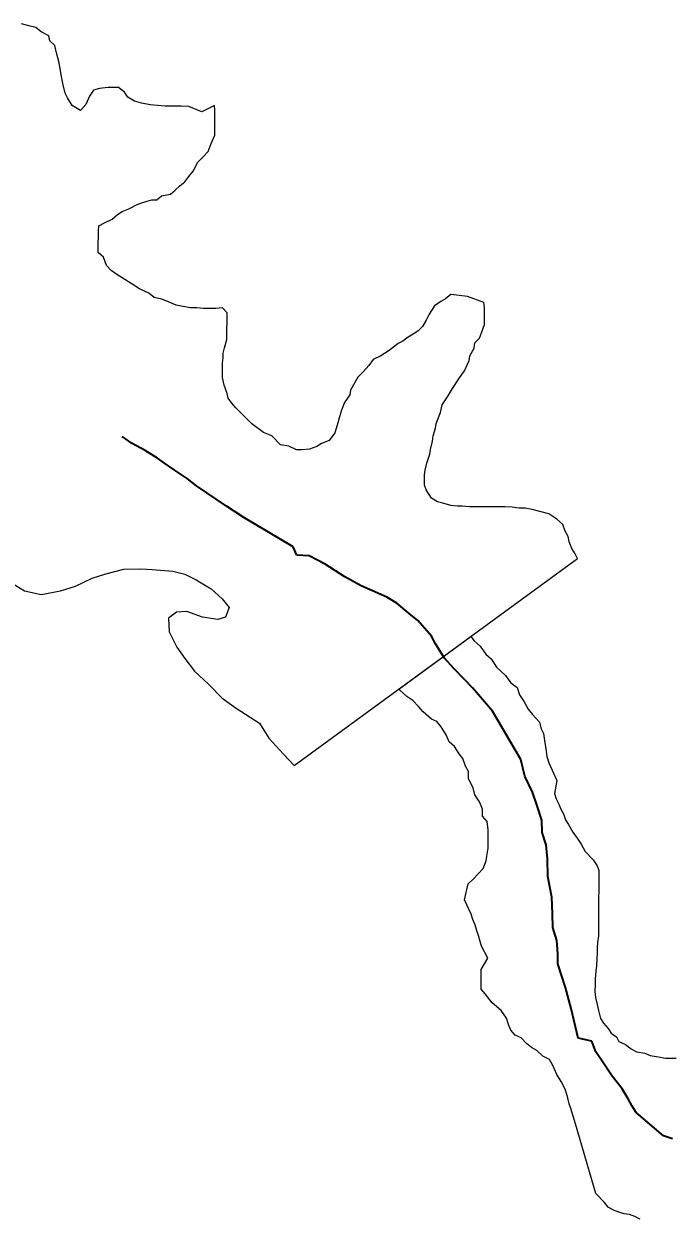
# Model space of a CAD drawing. Extents: x 553962 to 842807, y 8883888 to 9032388.
# Drawn here: x 589783 to 590330, y 8906834 to 8907840 of the extents above; entities that cross this region are included whole.
import ezdxf

# ---------------------------------------------------------------- set-up
doc = ezdxf.new("R2010")
doc.units = 0
doc.header["$LTSCALE"] = 200
doc.linetypes.add('LONG_DASH_SHORT_DASH', pattern=[9.9, 6, -1.2, 1.5, -1.2])
doc.layers.add('6', color=7, linetype='Continuous', lineweight=13)

msp = doc.modelspace()

# ---------------------------------------------------------------- linework, layer by layer
at = {"layer": '6'}
msp.add_line((590010.8, 8907214.4), (590249.7, 8907388.8), dxfattribs=at)
for points in [[(589932.9, 8907765.4), (589921.9, 8907770), (589915.4, 8907770.1), (589911.4, 8907770.1), (589905.9, 8907770.1), (589901.9, 8907770.2), (589895.4, 8907770.7), (589889.4, 8907771.2), (589881.9, 8907772.8), (589876, 8907774.3), (589870.5, 8907777.9), (589867.5, 8907781.9), (589862.5, 8907785.9), (589853.5, 8907786), (589846.5, 8907785), (589841.5, 8907783.6), (589838, 8907778.6), (589834.9, 8907771.6), (589830.4, 8907766.6), (589823.4, 8907770.7), (589819.5, 8907777.2), (589817.5, 8907781.2), (589816, 8907788.2), (589814.6, 8907795.3), (589813.1, 8907803.3), (589812.2, 8907807.8), (589810.2, 8907815.3), (589808.8, 8907821.3), (589804.8, 8907825.4), (589803.8, 8907829.4), (589797.4, 8907832.9), (589792.9, 8907836.5), (589786.9, 8907838), (589780.9, 8907839.6)], [(589940.7, 8907738.8), (589943.8, 8907745.8), (589943.8, 8907752.8), (589943.9, 8907759.4), (589943.9, 8907766.9), (589943.5, 8907770.9), (589932.9, 8907765.4)], [(590156.8, 8907609.7), (590142.8, 8907611.3), (590138.3, 8907607.9), (590134.3, 8907605.4), (590129.2, 8907601.9), (590124.7, 8907594.9), (590122.2, 8907589.9), (590119.1, 8907584.5), (590115.1, 8907580.5), (590111.1, 8907578), (590107, 8907575.5), (590102.5, 8907572.1), (590098.5, 8907570.1), (590094.5, 8907567.1), (590089.9, 8907563.6), (590083.9, 8907559.7), (590077.4, 8907556.7), (590073.8, 8907551.7), (590068.8, 8907546.2), (590064.3, 8907541.8), (590060.7, 8907535.3), (590058.2, 8907530.8), (590057.7, 8907526.8), (590053.1, 8907520.3), (590050.6, 8907513.8), (590049, 8907508.3), (590047, 8907501.3), (590044.9, 8907494.8), (590040.3, 8907488.3), (590033.8, 8907485.9), (590029.8, 8907483.4), (590023.8, 8907480.9), (590017.3, 8907480.5), (590012.8, 8907480.5), (590006.3, 8907483.6), (589999.3, 8907484.6), (589991.9, 8907492.2), (589984.9, 8907495.2), (589974.9, 8907502.3), (589968, 8907509.3), (589961.5, 8907515.9), (589958.1, 8907519.9), (589955.1, 8907524), (589954.1, 8907528), (589951.7, 8907535), (589950.2, 8907541.5), (589950.2, 8907545.5), (589950.3, 8907549.5), (589950.3, 8907553.5), (589950.8, 8907558), (589950.9, 8907562), (589951.9, 8907566.5), (589954, 8907573.5), (589954, 8907582.1), (589954.1, 8907588.1), (589954.1, 8907596.1), (589950.2, 8907600.1), (589944.7, 8907599.6), (589938.7, 8907599.7), (589934.2, 8907599.7), (589928.7, 8907600.2), (589923.2, 8907600.3), (589916.7, 8907601.3), (589911.2, 8907602.4), (589905.2, 8907604.9), (589899.2, 8907607.4), (589892.7, 8907609), (589888.2, 8907612.5), (589880.2, 8907616.1), (589873.3, 8907620.6), (589867.8, 8907624.2), (589861.3, 8907628.2), (589856.4, 8907631.8), (589852.4, 8907635.8), (589849.9, 8907642.8), (589845.5, 8907646.8), (589845.5, 8907653.9), (589845.6, 8907660.9), (589845.6, 8907664.9), (589846.1, 8907669.4), (589850.7, 8907671.9), (589857.2, 8907674.8), (589861.7, 8907678.8), (589865.7, 8907681.3), (589871.3, 8907683.7), (589878.3, 8907687.2), (589882.3, 8907688.7), (589886.8, 8907690.1), (589890.8, 8907691.1), (589894.8, 8907691.1), (589898.8, 8907694.6), (589906.4, 8907696), (589910.4, 8907699.5), (589914.4, 8907703), (589918.5, 8907706.5), (589922, 8907710.9), (589925.5, 8907715.4), (589929.6, 8907722.9), (589934.1, 8907727.4), (589938.2, 8907731.9), (589940.7, 8907738.8)], [(590249.7, 8907388.8), (590247.7, 8907392.8), (590244.8, 8907397.4), (590242.8, 8907402.9), (590241.8, 8907407.4), (590239.3, 8907411.9), (590237.4, 8907417.4), (590232.4, 8907422), (590225.5, 8907426.5), (590218, 8907428.6), (590211.5, 8907430.1), (590205.5, 8907431.2), (590200.5, 8907431.2), (590194.5, 8907432.2), (590188.5, 8907432.3), (590184.5, 8907432.3), (590179, 8907432.3), (590173.5, 8907432.4), (590167.5, 8907432.4), (590162.5, 8907432.5), (590158.5, 8907432.5), (590152.5, 8907433), (590148.5, 8907433.1), (590143, 8907433.6), (590136, 8907435.6), (590131.5, 8907436.7), (590126.5, 8907439.7), (590122.1, 8907446.7), (590120.6, 8907450.8), (590120.6, 8907454.8), (590120.7, 8907459.3), (590121.2, 8907463.3), (590122.7, 8907469.3), (590125.3, 8907476.8), (590125.8, 8907480.8), (590127.4, 8907487.8), (590127.9, 8907492.3), (590130, 8907498.8), (590130.5, 8907502.8), (590134.1, 8907511.8), (590135.6, 8907518.3), (590140.2, 8907525.2), (590144.2, 8907532.2), (590150.3, 8907541.2), (590154.3, 8907547.2), (590158.4, 8907555.7), (590158.9, 8907559.7), (590162.5, 8907566.2), (590163, 8907570.7), (590167.1, 8907574.6), (590168.6, 8907579.1), (590171.2, 8907586.1), (590171.2, 8907592.1), (590171.2, 8907596.6), (590171.3, 8907600.6), (590170.8, 8907604.6), (590156.8, 8907609.7)], [(589772.4, 8907368.3), (589783.3, 8907361.7), (589797.3, 8907358.6), (589813.8, 8907361.5), (589826.4, 8907365.5), (589840.4, 8907372.4), (589852, 8907375.8), (589867, 8907379.8), (589881.5, 8907380.2), (589891, 8907379.7), (589908.5, 8907378.1), (589918.5, 8907375.5), (589928, 8907371), (589940.7, 8907363.2), (589949.9, 8907354.7), (589955.9, 8907347.5), (589952.8, 8907339.3), (589946.3, 8907337.3), (589933.3, 8907339.4), (589920.2, 8907344.1), (589911.4, 8907343.7), (589904.8, 8907338.6), (589905.2, 8907327), (589911.7, 8907314), (589918.6, 8907304.4), (589926.6, 8907293.9), (589938.5, 8907282.8), (589949.9, 8907271.1), (589949.9, 8907271.1), (589961.9, 8907262.7), (589981.4, 8907250.1), (589989.3, 8907237.5), (590001.8, 8907223.9), (590010.8, 8907214.4)], [(590161.6, 8907118.5), (590170.2, 8907127.5), (590172.7, 8907134), (590173.2, 8907138), (590174.3, 8907144.5), (590174.3, 8907150), (590174.4, 8907154.5), (590174.4, 8907160), (590173.5, 8907167), (590169.5, 8907171.5), (590169.5, 8907177.6), (590167.1, 8907183.6), (590163.1, 8907189.6), (590161.7, 8907195.6), (590157.7, 8907203.2), (590157.8, 8907209.2), (590155.3, 8907213.7), (590152.9, 8907220.2), (590149.9, 8907224.2), (590145.9, 8907230.3), (590141.5, 8907234.3), (590139, 8907240.3), (590134.6, 8907246.9), (590131.1, 8907251.4), (590126.6, 8907253.4), (590119.6, 8907259.5), (590115.7, 8907264), (590110.7, 8907269.1), (590105.7, 8907272.6), (590099.8, 8907277.7), (590098.9, 8907278.7), (590159.6, 8907323)], [(590159.6, 8907323), (590162.6, 8907319.3), (590167.6, 8907314.8), (590172.5, 8907308.2), (590177, 8907304.2), (590181.5, 8907297.1), (590188.9, 8907290.1), (590193.4, 8907284), (590198.8, 8907280), (590200.8, 8907274), (590204.7, 8907267.9), (590208.2, 8907261.9), (590211.7, 8907257.4), (590217.6, 8907250.8), (590219.1, 8907245.3), (590221.1, 8907241.3), (590222, 8907235.3), (590223, 8907228.3), (590223.9, 8907221.8), (590225.4, 8907216.7), (590232.2, 8907201.7), (590230.2, 8907190.7), (590231.6, 8907186.2), (590234.1, 8907181.6), (590235.6, 8907177.6), (590238, 8907173.6), (590239.5, 8907168.6), (590242, 8907164.6)], [(590242, 8907164.6), (590245.9, 8907158), (590249.4, 8907153), (590252.8, 8907148), (590256.3, 8907141.9), (590262.8, 8907134.9), (590266.2, 8907129.8), (590267.7, 8907125.8), (590267.6, 8907119.3), (590267.6, 8907108.8), (590267.5, 8907102.8), (590267.5, 8907098.8), (590267.4, 8907092.8), (590267.4, 8907087.3), (590267.3, 8907081.3), (590267.3, 8907077.3), (590267.3, 8907070.8), (590266.7, 8907065.2), (590266.2, 8907060.8), (590266.2, 8907056.2), (590266.1, 8907051.7), (590265.6, 8907045.2), (590265.1, 8907041.2), (590264.5, 8907034.2), (590264.5, 8907029.7), (590264.4, 8907023.7), (590264.9, 8907018.7), (590266.3, 8907012.7), (590267.3, 8907007.7), (590269.2, 8907001.1), (590271.7, 8906997.1), (590275.7, 8906992.6), (590278.2, 8906988.6), (590282.6, 8906985.5), (590284.6, 8906981.5), (590290.1, 8906979), (590295.1, 8906975.4), (590299.5, 8906972.9), (590306.5, 8906971.9), (590311, 8906969.8), (590318, 8906968.8), (590324, 8906967.7), (590329, 8906967.7), (590333, 8906967.7)], [(590289, 8906836.3), (590284.5, 8906837.8), (590280, 8906839.3), (590275.5, 8906841.9), (590272.6, 8906845.9), (590265.1, 8906853.5), (590248.1, 8906912.2), (590244.2, 8906925.2), (590242.7, 8906929.2), (590241.2, 8906935.2), (590239.3, 8906941.3), (590235.8, 8906947.8), (590232.4, 8906953.8), (590230.4, 8906958.3), (590228.4, 8906962.4), (590226, 8906966.4), (590220.5, 8906969.4), (590215.5, 8906974), (590211, 8906976.5), (590206.6, 8906980), (590202.1, 8906984.6), (590197.1, 8906987.1), (590193.6, 8906991.1), (590191.7, 8906995.2), (590189.7, 8907001.2), (590185.3, 8907007.7), (590177.8, 8907014.3), (590171.9, 8907021.8), (590168.4, 8907025.8), (590168.4, 8907029.8), (590168.5, 8907034.4), (590168.5, 8907038.4), (590168.5, 8907042.4), (590174.1, 8907051.8), (590168.7, 8907061.9), (590167.7, 8907065.9), (590166.2, 8907070.9), (590164.8, 8907074.9), (590163.3, 8907080), (590161.3, 8907084.5), (590159.9, 8907089), (590154.5, 8907101), (590157.6, 8907114.5), (590161.6, 8907118.5)], [(590302.5, 8906831.7), (590298, 8906834.2), (590293.5, 8906835.8), (590289, 8906836.3)]]:
    msp.add_lwpolyline(points, dxfattribs=at)
at = {"layer": '6', "linetype": 'LONG_DASH_SHORT_DASH', "lineweight": 35}
for points in [[(589895.5, 8907473.3), (589885.1, 8907479.9), (589874.1, 8907485.9), (589865.8, 8907491.8)], [(590329.7, 8906899.5), (590322.2, 8906902), (590299.3, 8906921.7), (590295.9, 8906927.2), (590292.4, 8906933.2), (590287.5, 8906941.7), (590279, 8906952.3), (590271.6, 8906963.3), (590265.2, 8906972.9), (590261.7, 8906981.9), (590250.2, 8906984.5), (590244.4, 8907009.5), (590239.5, 8907027.1), (590233.2, 8907047.1), (590233.2, 8907055.6), (590232.3, 8907066.7), (590228.9, 8907077.7), (590228.5, 8907089.2), (590228.1, 8907103.2), (590224.7, 8907120.7), (590224.3, 8907135.8), (590223.3, 8907147.3), (590219.9, 8907157.8), (590219.5, 8907168.3), (590215.6, 8907180.3), (590211.7, 8907191.9), (590205.2, 8907205.4), (590201.8, 8907219.4), (590178.1, 8907260.1), (590161.2, 8907279.7), (590154.3, 8907286.8), (590145.8, 8907295.8), (590137.4, 8907304.9), (590130, 8907316.9), (590126.5, 8907323.4), (590115.1, 8907336.5), (590107.7, 8907342.6), (590097.2, 8907351.1), (590088.8, 8907356.2), (590074.3, 8907362.8), (590067.3, 8907365.8), (590053.4, 8907373.4), (590036.9, 8907384), (590023.5, 8907391.1), (590013, 8907391.6), (590010, 8907398.6), (589968.2, 8907423.4), (589953.8, 8907433), (589928.4, 8907450.1), (589920.4, 8907456.2), (589909.5, 8907463.7), (589901.5, 8907469.3), (589895.5, 8907473.3)]]:
    msp.add_lwpolyline(points, dxfattribs=at)

doc.saveas('drawing.dxf')
